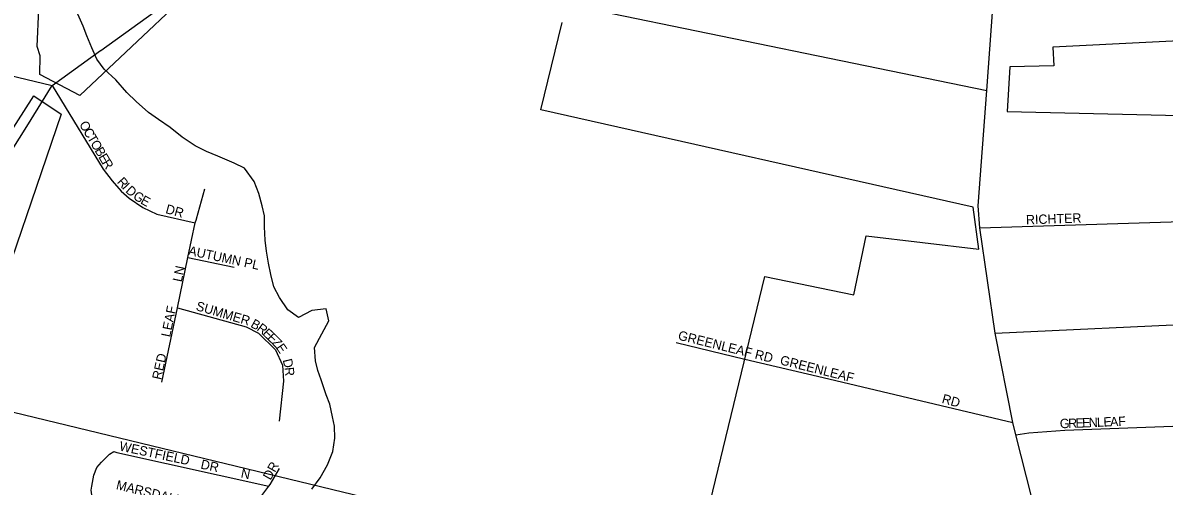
# Model space of a CAD drawing. Extents: x 0 to 34, y -6.2 to 22.
# Drawn here: x 3.667 to 4.825, y 15.26 to 15.73 of the extents above; entities that cross this region are included whole.
import ezdxf

# ---------------------------------------------------------------- set-up
doc = ezdxf.new("R2010")
doc.units = 0
for name, color, linetype in [('GM_X_City_Street', 7, 'Continuous'), ('GM_X_City_Street_Text', 7, 'Continuous'), ('GM_X_Corporation', 7, 'Continuous'), ('GM_X_County_Road', 7, 'Continuous'), ('GM_X_Minor_River', 7, 'Continuous'), ('GM_X_Township_Subdivision', 7, 'Continuous'), ('GM_X_Township_Subdivision_Text', 7, 'Continuous'), ('GM_X_US_Route', 7, 'Continuous')]:
    doc.layers.add(name, color=color, linetype=linetype)

msp = doc.modelspace()

# ---------------------------------------------------------------- linework, layer by layer
at = {"layer": 'GM_X_City_Street'}
for points in [[(2.2755, 16.0058), (2.3978, 15.9667), (2.514, 15.9401), (2.5743, 15.9266), (2.6337, 15.9133), (2.6968, 15.899), (2.7428, 15.8886), (2.791, 15.8777), (2.8428, 15.8659), (2.944, 15.8431), (3.0941, 15.8092), (3.2256, 15.7796), (3.2773, 15.7671), (3.3381, 15.7525), (3.4823, 15.7179), (3.5243, 15.7078), (3.6965, 15.6665)], [(3.6965, 15.6665), (3.7482, 15.5818), (3.7573, 15.5697), (3.7667, 15.5593), (3.7748, 15.5523), (3.7885, 15.5428), (3.8028, 15.5361), (3.8417, 15.5272)], [(3.8428, 15.531), (3.8428, 15.5312), (3.8513, 15.5616)], [(3.8078, 15.3656), (3.8236, 15.4409), (3.8343, 15.4919), (3.8417, 15.5272), (3.8428, 15.531)], [(3.8343, 15.4919), (3.8812, 15.4822)], [(3.8236, 15.4409), (3.8932, 15.4217), (3.9057, 15.4152), (3.923, 15.3985), (3.9302, 15.3828), (3.9312, 15.3666), (3.9269, 15.3262)], [(4.3294, 15.406), (4.3993, 15.389)]]:
    msp.add_lwpolyline(points, dxfattribs=at)
at = {"layer": 'GM_X_Corporation'}
for points in [[(3.8294, 15.7556), (3.7245, 15.6564), (3.684, 15.6777), (3.6844, 15.6968), (3.6812, 15.7062), (3.6831, 15.7441)], [(3.5174, 15.369), (4.3458, 15.1683), (4.4196, 15.4727), (4.5096, 15.4541), (4.5221, 15.514), (4.6365, 15.5006), (4.6308, 15.5432), (4.1923, 15.642), (4.2138, 15.7306)], [(5.1227, 15.7262), (4.7116, 15.7053), (4.7125, 15.6864), (4.6681, 15.6855), (4.6654, 15.6403), (5.1766, 15.6282)], [(3.6363, 15.5914), (3.6781, 15.6561), (3.7056, 15.6375), (3.63, 15.4164)]]:
    msp.add_lwpolyline(points, dxfattribs=at)
at = {"layer": 'GM_X_County_Road'}
for points in [[(4.7648, 14.9164), (4.7463, 15.0083), (4.7297, 15.0825), (4.6958, 15.227), (4.674, 15.3121), (4.6711, 15.3248), (4.653, 15.4153), (4.6374, 15.5222), (4.6359, 15.5446), (4.6447, 15.6615), (4.6525, 15.7691)], [(4.653, 15.4153), (4.87, 15.4253), (5.1984, 15.4385), (5.1988, 15.4385)]]:
    msp.add_lwpolyline(points, dxfattribs=at)
at = {"layer": 'GM_X_Minor_River'}
msp.add_lwpolyline([(3.9599, 15.2571), (3.9684, 15.2687), (3.9758, 15.2819), (3.9813, 15.2951), (3.9834, 15.3088), (3.9828, 15.3209), (3.981, 15.3304), (3.9782, 15.3434), (3.9745, 15.3529), (3.9694, 15.3678), (3.9661, 15.3774), (3.9636, 15.3873), (3.9627, 15.4009), (3.9701, 15.4145), (3.9771, 15.4277), (3.9746, 15.4399), (3.9598, 15.4382), (3.9464, 15.4312), (3.9355, 15.4389), (3.927, 15.4516), (3.9214, 15.4623), (3.9182, 15.4748), (3.9161, 15.4863), (3.914, 15.4984), (3.9126, 15.5095), (3.912, 15.5232), (3.9118, 15.5345), (3.9097, 15.5444), (3.9061, 15.557), (3.9013, 15.5692), (3.8916, 15.5827), (3.8811, 15.5877), (3.8645, 15.5948), (3.8532, 15.5995), (3.8415, 15.6054), (3.8284, 15.6143), (3.8164, 15.6239), (3.8044, 15.6321), (3.7942, 15.6391), (3.7819, 15.6502), (3.7722, 15.6595), (3.7613, 15.6722), (3.7494, 15.683), (3.7419, 15.6933), (3.7368, 15.7048), (3.7316, 15.717), (3.728, 15.7269), (3.7225, 15.7388)], dxfattribs=at)
at = {"layer": 'GM_X_Township_Subdivision'}
for points in [[(4.2398, 15.7448), (4.6447, 15.6615)], [(4.6374, 15.5222), (4.9716, 15.5328), (5.1968, 15.5394), (5.3691, 15.545)], [(4.3993, 15.389), (4.4788, 15.3702), (4.6711, 15.3248)], [(4.674, 15.3121), (4.6872, 15.3143), (4.7237, 15.317), (4.8974, 15.3233)], [(3.759, 15.1611), (3.7625, 15.1767), (3.7637, 15.1881), (3.7619, 15.1995), (3.7592, 15.2055), (3.7525, 15.2156), (3.7386, 15.2392), (3.7361, 15.256), (3.7369, 15.26), (3.7389, 15.2712), (3.742, 15.2791), (3.7466, 15.2844), (3.7546, 15.2927), (3.7592, 15.2953), (3.7622, 15.2942)], [(3.7622, 15.2942), (3.9164, 15.2601)], [(3.8645, 15.116), (3.8792, 15.1492), (3.8819, 15.1587), (3.8824, 15.172), (3.8804, 15.1797), (3.8798, 15.1823), (3.8776, 15.1952), (3.8788, 15.2047), (3.8816, 15.2134), (3.8839, 15.2199), (3.8871, 15.2237), (3.9053, 15.2452), (3.9164, 15.2601), (3.9176, 15.2618), (3.9272, 15.2781)]]:
    msp.add_lwpolyline(points, dxfattribs=at)
at = {"layer": 'GM_X_US_Route'}
for points in [[(3.746, 15.7022), (3.8087, 15.7473), (4.0054, 15.8798), (4.0077, 15.8813), (4.071, 15.936), (4.0751, 15.9401)], [(3.6707, 15.625), (3.6965, 15.6665), (3.7456, 15.7019), (3.746, 15.7022)], [(3.6243, 15.5503), (3.6255, 15.5522), (3.6486, 15.5896), (3.6707, 15.625)]]:
    msp.add_lwpolyline(points, dxfattribs=at)

# ---------------------------------------------------------------- texts
at = {"layer": 'GM_X_City_Street_Text'}
for s, rotation, p in [('O', 300.4578, (3.7236, 15.6272)), ('C', 300.469, (3.7278, 15.62)), ('T', 300.4531, (3.7317, 15.6135)), ('O', 300.4546, (3.735, 15.6078)), ('B', 300.469, (3.7393, 15.6006)), ('E', 300.4531, (3.7431, 15.5941)), ('R', 302.4644, (3.7466, 15.5881)), ('R', 311.9421, (3.7618, 15.5683)), ('I', 313.2279, (3.7669, 15.5625)), ('D', 316.96, (3.7703, 15.559)), ('G', 327.0059, (3.7778, 15.5522)), ('E', 330.915, (3.7854, 15.5473)), ('DR', 344.474, (3.8109, 15.5372)), ('AUTUMN PL', 348.004, (3.8341, 15.4947)), ('LN', 78.105, (3.8279, 15.4667)), ('SUMMER', 343.6627, (3.8417, 15.4388)), ('LEAF', 78.4362, (3.8162, 15.4108)), ('B', 330.936, (3.8971, 15.422)), ('R', 323.3584, (3.9034, 15.4186)), ('E', 316.7392, (3.9092, 15.4143)), ('E', 316.0817, (3.914, 15.4097)), ('Z', 314.3046, (3.9187, 15.4052)), ('GREENLEAF RD', 346.0983, (4.3308, 15.4089)), ('E', 304.4705, (3.9231, 15.4007)), ('RED', 77.4763, (3.807, 15.3675)), ('D', 283.75, (3.9303, 15.3881)), ('R', 275.3989, (3.9322, 15.3804))]:
    msp.add_text(s, height=0.00947, rotation=rotation, dxfattribs=at).set_placement(p)
at = {"layer": 'GM_X_Township_Subdivision_Text'}
for s, rotation, p in [('RICHTER', 1.9405, (4.6845, 15.5256)), ('GREENLEAF', 345.9638, (4.4342, 15.3838)), ('RD', 344.4853, (4.5984, 15.3447)), ('E', 2.2903, (4.7348, 15.3193)), ('E', 2.2903, (4.7415, 15.3196)), ('N', 2.2923, (4.7482, 15.3199)), ('L', 2.2961, (4.7565, 15.3202)), ('E', 2.2688, (4.7631, 15.3205)), ('A', 2.2923, (4.7698, 15.3207)), ('F', 2.2903, (4.7781, 15.3211)), ('G', 1.0929, (4.7188, 15.3189)), ('R', 2.1429, (4.7273, 15.3191)), ('WESTFIELD', 347.9584, (3.7641, 15.2964)), ('DR', 347.9042, (3.8466, 15.278)), ('DR', 60.6435, (3.918, 15.2655)), ('N', 348.6985, (3.8874, 15.2689)), ('MARSDALE', 346.3306, (3.7608, 15.2572))]:
    msp.add_text(s, height=0.00947, rotation=rotation, dxfattribs=at).set_placement(p)

doc.saveas('drawing.dxf')
